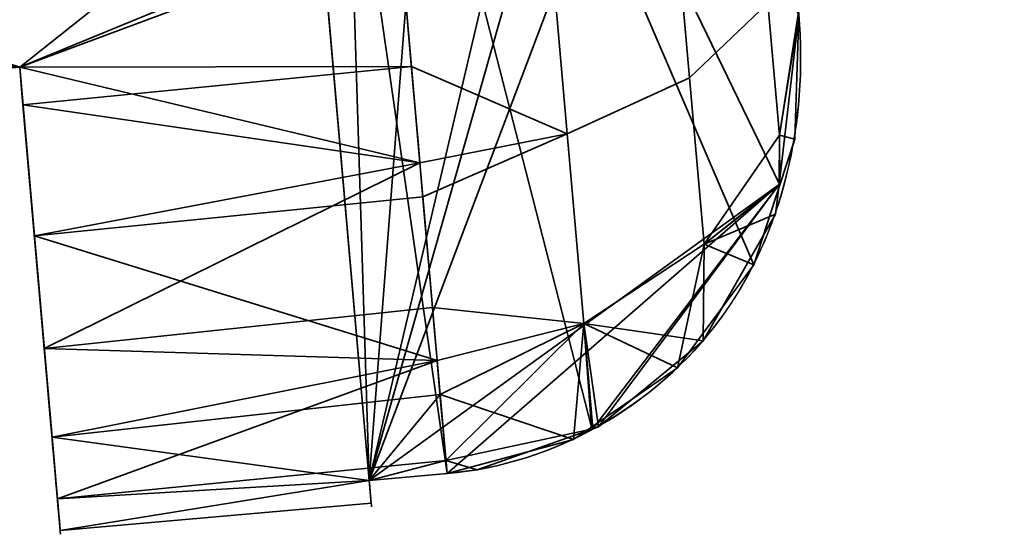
# Model space of a CAD drawing. Header units: millimetres. Extents: x -603 to 3703, y -115 to 193.
# Tile 819 of 1056: x 1978.62 to 1984.92, y -21.96 to -18.69. Entities that reach past the tile are written whole.
import ezdxf

# ---------------------------------------------------------------- set-up
doc = ezdxf.new("R2010")
doc.units = ezdxf.units.MM
doc.layers.add('152', color=7, linetype='Continuous', true_color=0xffffff)

# ---------------------------------------------------------------- blocks, each defined once
blk = doc.blocks.new('UG_SURFACE_055')
at = {"layer": '152', "color": 252, "linetype": 'Continuous', "lineweight": 35}
for points in [[(970, -18, 2077.25), (970, -29.92, 2077.25), (2030, -29.92, 2077.25), (2030, -18, 2077.25)], [(971.5, -18, 2075.7501), (2028.5001, -18, 2075.7501), (2028.5001, -29.92, 2075.7501), (971.5, -29.92, 2075.7501)]]:
    blk.add_3dface(points, dxfattribs=at)
blk = doc.blocks.new('UG_SURFACE_199')
at = {"layer": '152', "color": 35, "linetype": 'Continuous', "lineweight": 35}
for points in [[(1980.0608, -12.5651, 140.5139), (1980.0735, -12.7102, 142.25), (1980.8542, -21.6338, 142.25), (1980.8669, -21.779, 140.5139)], [(1980.8669, -21.779, 140.5139), (1980.8542, -21.6338, 139.75), (1980.0735, -12.7102, 139.75), (1980.0608, -12.5651, 140.5139)], [(1980.0608, -12.5651, 1871.514), (1980.0735, -12.7102, 1873.25), (1980.8542, -21.6338, 1873.25), (1980.8669, -21.779, 1871.514)], [(1980.8669, -21.779, 1871.514), (1980.8542, -21.6338, 1870.75), (1980.0735, -12.7102, 1870.75), (1980.0608, -12.5651, 1871.514)], [(1980.0608, -12.5651, 1294.5139), (1980.0735, -12.7102, 1296.25), (1980.8542, -21.6338, 1296.25), (1980.8669, -21.779, 1294.5139)], [(1980.8669, -21.779, 1294.5139), (1980.8542, -21.6338, 1293.75), (1980.0735, -12.7102, 1293.75), (1980.0608, -12.5651, 1294.5139)], [(1980.0608, -12.5651, 717.5139), (1980.0735, -12.7102, 719.25), (1980.8542, -21.6338, 719.25), (1980.8669, -21.779, 717.5139)], [(1980.8669, -21.779, 717.5139), (1980.8542, -21.6338, 716.75), (1980.0735, -12.7102, 716.75), (1980.0608, -12.5651, 717.5139)], [(1980.8542, -21.6338, 142.25), (1980.0735, -12.7102, 142.25), (1980.5716, -12.6666, 142.25)], [(1980.8542, -21.6338, 1873.25), (1980.0735, -12.7102, 1873.25), (1980.5716, -12.6666, 1873.25)], [(1980.8542, -21.6338, 1296.25), (1980.0735, -12.7102, 1296.25), (1980.5716, -12.6666, 1296.25)], [(1980.8542, -21.6338, 719.25), (1980.0735, -12.7102, 719.25), (1980.5716, -12.6666, 719.25)], [(1980.5716, -12.6666, 142.25), (1981.4067, -12.7399, 142.25), (1981.5346, -12.7984, 142.25), (1980.8542, -21.6338, 142.25)], [(1980.5716, -12.6666, 1873.25), (1981.4067, -12.7399, 1873.25), (1981.5346, -12.7984, 1873.25), (1980.8542, -21.6338, 1873.25)], [(1980.5716, -12.6666, 1296.25), (1981.4067, -12.7399, 1296.25), (1981.5346, -12.7984, 1296.25), (1980.8542, -21.6338, 1296.25)], [(1980.5716, -12.6666, 719.25), (1981.4067, -12.7399, 719.25), (1981.5346, -12.7984, 719.25), (1980.8542, -21.6338, 719.25)], [(1980.0735, -12.7102, 139.75), (1983.4839, -19.7427, 139.75), (1983.5795, -19.4497, 139.75), (1983.6049, -18.6532, 139.75)], [(1980.0735, -12.7102, 139.75), (1982.2779, -21.2932, 139.75), (1982.829, -20.9134, 139.75), (1983.3169, -20.254, 139.75)], [(1983.3169, -20.254, 139.75), (1983.4839, -19.7427, 139.75), (1980.0735, -12.7102, 139.75)], [(1980.0735, -12.7102, 139.75), (1980.8542, -21.6338, 139.75), (1981.3523, -21.5902, 139.75)], [(1981.3523, -21.5902, 139.75), (1982.162, -21.3731, 139.75), (1982.2779, -21.2932, 139.75), (1980.0735, -12.7102, 139.75)], [(1980.0735, -12.7102, 1870.75), (1982.2779, -21.2932, 1870.75), (1982.829, -20.9134, 1870.75), (1983.3169, -20.254, 1870.75)], [(1980.0735, -12.7102, 1870.75), (1980.8542, -21.6338, 1870.75), (1981.3523, -21.5902, 1870.75)], [(1980.0735, -12.7102, 1870.75), (1983.4839, -19.7427, 1870.75), (1983.5795, -19.4497, 1870.75), (1983.6049, -18.6532, 1870.75)], [(1981.3523, -21.5902, 1870.75), (1982.162, -21.3731, 1870.75), (1982.2779, -21.2932, 1870.75), (1980.0735, -12.7102, 1870.75)], [(1983.3169, -20.254, 1870.75), (1983.4839, -19.7427, 1870.75), (1980.0735, -12.7102, 1870.75)], [(1980.0735, -12.7102, 1293.75), (1982.2779, -21.2932, 1293.75), (1982.829, -20.9134, 1293.75), (1983.3169, -20.254, 1293.75)], [(1980.0735, -12.7102, 1293.75), (1980.8542, -21.6338, 1293.75), (1981.3523, -21.5902, 1293.75)], [(1980.0735, -12.7102, 1293.75), (1983.4839, -19.7427, 1293.75), (1983.5795, -19.4497, 1293.75), (1983.6049, -18.6532, 1293.75)], [(1981.3523, -21.5902, 1293.75), (1982.162, -21.3731, 1293.75), (1982.2779, -21.2932, 1293.75), (1980.0735, -12.7102, 1293.75)], [(1983.3169, -20.254, 1293.75), (1983.4839, -19.7427, 1293.75), (1980.0735, -12.7102, 1293.75)], [(1980.0735, -12.7102, 716.75), (1982.2779, -21.2932, 716.75), (1982.829, -20.9134, 716.75), (1983.3169, -20.254, 716.75)], [(1980.0735, -12.7102, 716.75), (1980.8542, -21.6338, 716.75), (1981.3523, -21.5902, 716.75)], [(1980.0735, -12.7102, 716.75), (1983.4839, -19.7427, 716.75), (1983.5795, -19.4497, 716.75), (1983.6049, -18.6532, 716.75)], [(1981.3523, -21.5902, 716.75), (1982.162, -21.3731, 716.75), (1982.2779, -21.2932, 716.75), (1980.0735, -12.7102, 716.75)], [(1983.3169, -20.254, 716.75), (1983.4839, -19.7427, 716.75), (1980.0735, -12.7102, 716.75)], [(1980.8542, -21.6338, 142.25), (1981.5346, -12.7984, 142.25), (1982.1434, -13.0768, 142.25), (1982.7384, -13.6414, 142.25)], [(1980.8542, -21.6338, 1873.25), (1981.5346, -12.7984, 1873.25), (1982.1434, -13.0768, 1873.25), (1982.7384, -13.6414, 1873.25)], [(1980.8542, -21.6338, 1296.25), (1981.5346, -12.7984, 1296.25), (1982.1434, -13.0768, 1296.25), (1982.7384, -13.6414, 1296.25)], [(1980.8542, -21.6338, 719.25), (1981.5346, -12.7984, 719.25), (1982.1434, -13.0768, 719.25), (1982.7384, -13.6414, 719.25)], [(1982.7384, -13.6414, 142.25), (1982.9916, -14.116, 142.25), (1980.8542, -21.6338, 142.25)], [(1982.7384, -13.6414, 1873.25), (1982.9916, -14.116, 1873.25), (1980.8542, -21.6338, 1873.25)], [(1982.7384, -13.6414, 1296.25), (1982.9916, -14.116, 1296.25), (1980.8542, -21.6338, 1296.25)], [(1982.7384, -13.6414, 719.25), (1982.9916, -14.116, 719.25), (1980.8542, -21.6338, 719.25)], [(1980.8542, -21.6338, 142.25), (1982.9916, -14.116, 142.25), (1983.1368, -14.3879, 142.25), (1983.3, -15.1679, 142.25)], [(1980.8542, -21.6338, 1873.25), (1982.9916, -14.116, 1873.25), (1983.1368, -14.3879, 1873.25), (1983.3, -15.1679, 1873.25)], [(1980.8542, -21.6338, 1296.25), (1982.9916, -14.116, 1296.25), (1983.1368, -14.3879, 1296.25), (1983.3, -15.1679, 1296.25)], [(1980.8542, -21.6338, 719.25), (1982.9916, -14.116, 719.25), (1983.1368, -14.3879, 719.25), (1983.3, -15.1679, 719.25)], [(1983.3, -15.1679, 142.25), (1983.6049, -18.6532, 142.25), (1983.4788, -19.7412, 142.25), (1980.8542, -21.6338, 142.25)], [(1983.3, -15.1679, 1873.25), (1983.6049, -18.6532, 1873.25), (1983.4788, -19.7412, 1873.25), (1980.8542, -21.6338, 1873.25)], [(1983.3, -15.1679, 1296.25), (1983.6049, -18.6532, 1296.25), (1983.4788, -19.7412, 1296.25), (1980.8542, -21.6338, 1296.25)], [(1983.3, -15.1679, 719.25), (1983.6049, -18.6532, 719.25), (1983.4788, -19.7412, 719.25), (1980.8542, -21.6338, 719.25)], [(1978.6153, -18.9901, 145.3474), (1980.9619, -17.1284, 145.5683), (1974.5862, -17.6862, 145.65)], [(1978.6153, -18.9901, 1876.3474), (1980.9619, -17.1284, 1876.5683), (1974.5862, -17.6862, 1876.65)], [(1978.6153, -18.9901, 1299.3474), (1980.9619, -17.1284, 1299.5683), (1974.5862, -17.6862, 1299.65)], [(1978.6153, -18.9901, 722.3474), (1980.9619, -17.1284, 722.5683), (1974.5862, -17.6862, 722.65)], [(1981.0376, -17.993, 145.5683), (1980.9619, -17.1284, 145.5683), (1978.6153, -18.9901, 145.3474)], [(1981.0376, -17.993, 1876.5683), (1980.9619, -17.1284, 1876.5683), (1978.6153, -18.9901, 1876.3474)], [(1981.0376, -17.993, 1299.5683), (1980.9619, -17.1284, 1299.5683), (1978.6153, -18.9901, 1299.3474)], [(1981.0376, -17.993, 722.5683), (1980.9619, -17.1284, 722.5683), (1978.6153, -18.9901, 722.3474)], [(1982.9053, -19.0582, 137.6874), (1982.7868, -17.7028, 137.1511), (1983.3134, -17.5048, 137.9479), (1983.4074, -18.5796, 138.3732)], [(1982.7868, -17.7028, 144.8489), (1982.9053, -19.0582, 144.3126), (1983.4074, -18.5796, 143.6268), (1983.3134, -17.5048, 144.0521)], [(1982.9053, -19.0582, 1868.6874), (1982.7868, -17.7028, 1868.1511), (1983.3134, -17.5048, 1868.9479), (1983.4074, -18.5796, 1869.3732)], [(1982.7868, -17.7028, 1875.8489), (1982.9053, -19.0582, 1875.3126), (1983.4074, -18.5796, 1874.6269), (1983.3134, -17.5048, 1875.0521)], [(1982.9053, -19.0582, 1291.6874), (1982.7868, -17.7028, 1291.151), (1983.3134, -17.5048, 1291.9478), (1983.4074, -18.5796, 1292.3732)], [(1982.7868, -17.7028, 1298.8489), (1982.9053, -19.0582, 1298.3125), (1983.4074, -18.5796, 1297.6269), (1983.3134, -17.5048, 1298.0521)], [(1982.9053, -19.0582, 714.6874), (1982.7868, -17.7028, 714.1511), (1983.3134, -17.5048, 714.9479), (1983.4074, -18.5796, 715.3732)], [(1982.7868, -17.7028, 721.8489), (1982.9053, -19.0582, 721.3126), (1983.4074, -18.5796, 720.6268), (1983.3134, -17.5048, 721.0521)], [(1974.5862, -17.6862, 145.65), (1976.1248, -19.2079, 145.3474), (1978.6153, -18.9901, 145.3474)], [(1974.5862, -17.6862, 1876.65), (1976.1248, -19.2079, 1876.3474), (1978.6153, -18.9901, 1876.3474)], [(1974.5862, -17.6862, 1299.65), (1976.1248, -19.2079, 1299.3474), (1978.6153, -18.9901, 1299.3474)], [(1974.5862, -17.6862, 722.65), (1976.1248, -19.2079, 722.3474), (1978.6153, -18.9901, 722.3474)], [(1982.1225, -19.4171, 137.2292), (1981.9876, -17.8743, 136.6187), (1982.7868, -17.7028, 137.1511), (1982.9053, -19.0582, 137.6874)], [(1981.9876, -17.8743, 145.3813), (1982.1225, -19.4171, 144.7708), (1982.9053, -19.0582, 144.3126), (1982.7868, -17.7028, 144.8489)], [(1982.1225, -19.4171, 1868.2292), (1981.9876, -17.8743, 1867.6187), (1982.7868, -17.7028, 1868.1511), (1982.9053, -19.0582, 1868.6874)], [(1981.9876, -17.8743, 1876.3813), (1982.1225, -19.4171, 1875.7708), (1982.9053, -19.0582, 1875.3126), (1982.7868, -17.7028, 1875.8489)], [(1982.1225, -19.4171, 1291.2291), (1981.9876, -17.8743, 1290.6187), (1982.7868, -17.7028, 1291.151), (1982.9053, -19.0582, 1291.6874)], [(1981.9876, -17.8743, 1299.3814), (1982.1225, -19.4171, 1298.7708), (1982.9053, -19.0582, 1298.3125), (1982.7868, -17.7028, 1298.8489)], [(1982.1225, -19.4171, 714.2292), (1981.9876, -17.8743, 713.6187), (1982.7868, -17.7028, 714.1511), (1982.9053, -19.0582, 714.6874)], [(1981.9876, -17.8743, 722.3814), (1982.1225, -19.4171, 721.7708), (1982.9053, -19.0582, 721.3126), (1982.7868, -17.7028, 721.8489)], [(1982.1225, -19.4171, 144.7708), (1981.9876, -17.8743, 145.3813), (1981.0376, -17.993, 145.5683), (1981.1243, -18.9843, 145.176)], [(1982.1225, -19.4171, 1875.7708), (1981.9876, -17.8743, 1876.3813), (1981.0376, -17.993, 1876.5683), (1981.1243, -18.9843, 1876.176)], [(1982.1225, -19.4171, 1298.7708), (1981.9876, -17.8743, 1299.3814), (1981.0376, -17.993, 1299.5683), (1981.1243, -18.9843, 1299.1761)], [(1982.1225, -19.4171, 721.7708), (1981.9876, -17.8743, 722.3814), (1981.0376, -17.993, 722.5683), (1981.1243, -18.9843, 722.176)], [(1981.9876, -17.8743, 136.6187), (1982.1225, -19.4171, 137.2292), (1981.1783, -19.6017, 137.0683), (1981.0456, -18.0851, 136.4681)], [(1981.9876, -17.8743, 1867.6187), (1982.1225, -19.4171, 1868.2292), (1981.1783, -19.6017, 1868.0682), (1981.0456, -18.0851, 1867.4681)], [(1981.9876, -17.8743, 1290.6187), (1982.1225, -19.4171, 1291.2291), (1981.1783, -19.6017, 1291.0683), (1981.0456, -18.0851, 1290.4681)], [(1981.9876, -17.8743, 713.6187), (1982.1225, -19.4171, 714.2292), (1981.1783, -19.6017, 714.0683), (1981.0456, -18.0851, 713.4681)], [(1981.1243, -18.9843, 145.176), (1981.0376, -17.993, 145.5683), (1978.6153, -18.9901, 145.3474)], [(1981.1243, -18.9843, 1876.176), (1981.0376, -17.993, 1876.5683), (1978.6153, -18.9901, 1876.3474)], [(1981.1243, -18.9843, 1299.1761), (1981.0376, -17.993, 1299.5683), (1978.6153, -18.9901, 1299.3474)], [(1981.1243, -18.9843, 722.176), (1981.0376, -17.993, 722.5683), (1978.6153, -18.9901, 722.3474)], [(1974.6705, -18.6493, 136.4516), (1981.0456, -18.0851, 136.4681), (1978.6153, -18.9901, 136.6526)], [(1974.6705, -18.6493, 1867.4517), (1981.0456, -18.0851, 1867.4681), (1978.6153, -18.9901, 1867.6525)], [(1974.6705, -18.6493, 1290.4516), (1981.0456, -18.0851, 1290.4681), (1978.6153, -18.9901, 1290.6526)], [(1974.6705, -18.6493, 713.4516), (1981.0456, -18.0851, 713.4681), (1978.6153, -18.9901, 713.6526)], [(1978.6153, -18.9901, 136.6526), (1981.0456, -18.0851, 136.4681), (1981.1783, -19.6017, 137.0683)], [(1978.6153, -18.9901, 1867.6525), (1981.0456, -18.0851, 1867.4681), (1981.1783, -19.6017, 1868.0682)], [(1978.6153, -18.9901, 1290.6526), (1981.0456, -18.0851, 1290.4681), (1981.1783, -19.6017, 1291.0683)], [(1978.6153, -18.9901, 713.6526), (1981.0456, -18.0851, 713.4681), (1981.1783, -19.6017, 714.0683)], [(1983.4813, -19.4241, 139.1645), (1983.4074, -18.5796, 138.3732), (1983.5525, -18.0541, 139.1821), (1983.6036, -18.6386, 139.7297)], [(1983.4074, -18.5796, 143.6268), (1983.4813, -19.4241, 142.8355), (1983.6036, -18.6386, 142.2703), (1983.5525, -18.0541, 142.8179)], [(1983.4813, -19.4241, 1870.1645), (1983.4074, -18.5796, 1869.3732), (1983.5525, -18.0541, 1870.1822), (1983.6036, -18.6386, 1870.7297)], [(1983.4074, -18.5796, 1874.6269), (1983.4813, -19.4241, 1873.8354), (1983.6036, -18.6386, 1873.2703), (1983.5525, -18.0541, 1873.8179)], [(1983.4813, -19.4241, 1293.1645), (1983.4074, -18.5796, 1292.3732), (1983.5525, -18.0541, 1293.1821), (1983.6036, -18.6386, 1293.7298)], [(1983.4074, -18.5796, 1297.6269), (1983.4813, -19.4241, 1296.8355), (1983.6036, -18.6386, 1296.2703), (1983.5525, -18.0541, 1296.8179)], [(1983.4813, -19.4241, 716.1645), (1983.4074, -18.5796, 715.3732), (1983.5525, -18.0541, 716.1821), (1983.6036, -18.6386, 716.7298)], [(1983.4074, -18.5796, 720.6268), (1983.4813, -19.4241, 719.8355), (1983.6036, -18.6386, 719.2702), (1983.5525, -18.0541, 719.8179)], [(1982.9985, -20.1232, 138.6853), (1982.9053, -19.0582, 137.6874), (1983.4074, -18.5796, 138.3732), (1983.4813, -19.4241, 139.1645)], [(1982.9053, -19.0582, 144.3126), (1982.9985, -20.1232, 143.3147), (1983.4813, -19.4241, 142.8355), (1983.4074, -18.5796, 143.6268)], [(1982.9985, -20.1232, 1869.6853), (1982.9053, -19.0582, 1868.6874), (1983.4074, -18.5796, 1869.3732), (1983.4813, -19.4241, 1870.1645)], [(1982.9053, -19.0582, 1875.3126), (1982.9985, -20.1232, 1874.3147), (1983.4813, -19.4241, 1873.8354), (1983.4074, -18.5796, 1874.6269)], [(1982.9985, -20.1232, 1292.6853), (1982.9053, -19.0582, 1291.6874), (1983.4074, -18.5796, 1292.3732), (1983.4813, -19.4241, 1293.1645)], [(1982.9053, -19.0582, 1298.3125), (1982.9985, -20.1232, 1297.3146), (1983.4813, -19.4241, 1296.8355), (1983.4074, -18.5796, 1297.6269)], [(1982.9985, -20.1232, 715.6853), (1982.9053, -19.0582, 714.6874), (1983.4074, -18.5796, 715.3732), (1983.4813, -19.4241, 716.1645)], [(1982.9053, -19.0582, 721.3126), (1982.9985, -20.1232, 720.3147), (1983.4813, -19.4241, 719.8355), (1983.4074, -18.5796, 720.6268)], [(1978.6153, -18.9901, 136.6526), (1976.1248, -19.2079, 136.6526), (1974.6705, -18.6493, 136.4516)], [(1978.6153, -18.9901, 1867.6525), (1976.1248, -19.2079, 1867.6525), (1974.6705, -18.6493, 1867.4517)], [(1978.6153, -18.9901, 1290.6526), (1976.1248, -19.2079, 1290.6526), (1974.6705, -18.6493, 1290.4516)], [(1978.6153, -18.9901, 713.6526), (1976.1248, -19.2079, 713.6526), (1974.6705, -18.6493, 713.4516)], [(1983.4813, -19.4241, 142.8355), (1983.4788, -19.7412, 142.25), (1983.6049, -18.6532, 142.25)], [(1983.4813, -19.4241, 1873.8354), (1983.4788, -19.7412, 1873.25), (1983.6049, -18.6532, 1873.25)], [(1983.4813, -19.4241, 1296.8355), (1983.4788, -19.7412, 1296.25), (1983.6049, -18.6532, 1296.25)], [(1983.4813, -19.4241, 719.8355), (1983.4788, -19.7412, 719.25), (1983.6049, -18.6532, 719.25)], [(1983.4813, -19.4241, 139.1645), (1983.6036, -18.6386, 139.7297), (1983.6049, -18.6532, 139.75)], [(1983.6049, -18.6532, 142.25), (1983.6036, -18.6386, 142.2703), (1983.4813, -19.4241, 142.8355)], [(1983.4813, -19.4241, 1870.1645), (1983.6036, -18.6386, 1870.7297), (1983.6049, -18.6532, 1870.75)], [(1983.6049, -18.6532, 1873.25), (1983.6036, -18.6386, 1873.2703), (1983.4813, -19.4241, 1873.8354)], [(1983.4813, -19.4241, 1293.1645), (1983.6036, -18.6386, 1293.7298), (1983.6049, -18.6532, 1293.75)], [(1983.6049, -18.6532, 1296.25), (1983.6036, -18.6386, 1296.2703), (1983.4813, -19.4241, 1296.8355)], [(1983.4813, -19.4241, 716.1645), (1983.6036, -18.6386, 716.7298), (1983.6049, -18.6532, 716.75)], [(1983.6049, -18.6532, 719.25), (1983.6036, -18.6386, 719.2702), (1983.4813, -19.4241, 719.8355)], [(1983.6049, -18.6532, 139.75), (1983.5795, -19.4497, 139.75), (1983.4813, -19.4241, 139.1645)], [(1983.6049, -18.6532, 1870.75), (1983.5795, -19.4497, 1870.75), (1983.4813, -19.4241, 1870.1645)], [(1983.6049, -18.6532, 1293.75), (1983.5795, -19.4497, 1293.75), (1983.4813, -19.4241, 1293.1645)], [(1983.6049, -18.6532, 716.75), (1983.5795, -19.4497, 716.75), (1983.4813, -19.4241, 716.1645)], [(1978.6153, -18.9901, 145.3474), (1976.1248, -19.2079, 145.3474), (1976.1248, -19.2079, 136.6526), (1978.6153, -18.9901, 136.6526)], [(1978.6153, -18.9901, 1876.3474), (1976.1248, -19.2079, 1876.3474), (1976.1248, -19.2079, 1867.6525), (1978.6153, -18.9901, 1867.6525)], [(1978.6153, -18.9901, 1299.3474), (1976.1248, -19.2079, 1299.3474), (1976.1248, -19.2079, 1290.6526), (1978.6153, -18.9901, 1290.6526)], [(1978.6153, -18.9901, 722.3474), (1976.1248, -19.2079, 722.3474), (1976.1248, -19.2079, 713.6526), (1978.6153, -18.9901, 713.6526)], [(1978.6153, -18.9901, 145.3474), (1978.6363, -19.2305, 145.248), (1981.1243, -18.9843, 145.176)], [(1978.6153, -18.9901, 1876.3474), (1978.6363, -19.2305, 1876.248), (1981.1243, -18.9843, 1876.176)], [(1978.6153, -18.9901, 1299.3474), (1978.6363, -19.2305, 1299.248), (1981.1243, -18.9843, 1299.1761)], [(1978.6153, -18.9901, 722.3474), (1978.6363, -19.2305, 722.248), (1981.1243, -18.9843, 722.176)], [(1981.1783, -19.6017, 137.0683), (1978.7097, -20.0691, 137.2381), (1978.6153, -18.9901, 136.6526)], [(1978.6363, -19.2305, 145.248), (1978.6153, -18.9901, 136.6526), (1978.7097, -20.0691, 137.2381)], [(1978.6363, -19.2305, 145.248), (1978.6153, -18.9901, 145.3474), (1978.6153, -18.9901, 136.6526)], [(1981.1783, -19.6017, 1868.0682), (1978.7097, -20.0691, 1868.2381), (1978.6153, -18.9901, 1867.6525)], [(1978.6363, -19.2305, 1876.248), (1978.6153, -18.9901, 1867.6525), (1978.7097, -20.0691, 1868.2381)], [(1978.6363, -19.2305, 1876.248), (1978.6153, -18.9901, 1876.3474), (1978.6153, -18.9901, 1867.6525)], [(1981.1783, -19.6017, 1291.0683), (1978.7097, -20.0691, 1291.2381), (1978.6153, -18.9901, 1290.6526)], [(1978.6363, -19.2305, 1299.248), (1978.6153, -18.9901, 1290.6526), (1978.7097, -20.0691, 1291.2381)], [(1978.6363, -19.2305, 1299.248), (1978.6153, -18.9901, 1299.3474), (1978.6153, -18.9901, 1290.6526)], [(1981.1783, -19.6017, 714.0683), (1978.7097, -20.0691, 714.238), (1978.6153, -18.9901, 713.6526)], [(1978.6363, -19.2305, 722.248), (1978.6153, -18.9901, 713.6526), (1978.7097, -20.0691, 714.238)], [(1978.6363, -19.2305, 722.248), (1978.6153, -18.9901, 722.3474), (1978.6153, -18.9901, 713.6526)], [(1981.1783, -19.6017, 144.9317), (1981.1243, -18.9843, 145.176), (1978.6363, -19.2305, 145.248)], [(1981.1783, -19.6017, 1875.9317), (1981.1243, -18.9843, 1876.176), (1978.6363, -19.2305, 1876.248)], [(1981.1783, -19.6017, 1298.9317), (1981.1243, -18.9843, 1299.1761), (1978.6363, -19.2305, 1299.248)], [(1981.1783, -19.6017, 721.9317), (1981.1243, -18.9843, 722.176), (1978.6363, -19.2305, 722.248)], [(1981.1243, -18.9843, 145.176), (1981.1783, -19.6017, 144.9317), (1982.1225, -19.4171, 144.7708)], [(1981.1243, -18.9843, 1876.176), (1981.1783, -19.6017, 1875.9317), (1982.1225, -19.4171, 1875.7708)], [(1981.1243, -18.9843, 1299.1761), (1981.1783, -19.6017, 1298.9317), (1982.1225, -19.4171, 1298.7708)], [(1981.1243, -18.9843, 722.176), (1981.1783, -19.6017, 721.9317), (1982.1225, -19.4171, 721.7708)], [(1982.2286, -20.6295, 138.3651), (1982.1225, -19.4171, 137.2292), (1982.9053, -19.0582, 137.6874), (1982.9985, -20.1232, 138.6853)], [(1982.1225, -19.4171, 144.7708), (1982.2286, -20.6295, 143.6349), (1982.9985, -20.1232, 143.3147), (1982.9053, -19.0582, 144.3126)], [(1982.2286, -20.6295, 1869.3651), (1982.1225, -19.4171, 1868.2292), (1982.9053, -19.0582, 1868.6874), (1982.9985, -20.1232, 1869.6853)], [(1982.1225, -19.4171, 1875.7708), (1982.2286, -20.6295, 1874.6349), (1982.9985, -20.1232, 1874.3147), (1982.9053, -19.0582, 1875.3126)], [(1982.2286, -20.6295, 1292.3651), (1982.1225, -19.4171, 1291.2291), (1982.9053, -19.0582, 1291.6874), (1982.9985, -20.1232, 1292.6853)], [(1982.1225, -19.4171, 1298.7708), (1982.2286, -20.6295, 1297.6348), (1982.9985, -20.1232, 1297.3146), (1982.9053, -19.0582, 1298.3125)], [(1982.2286, -20.6295, 715.3651), (1982.1225, -19.4171, 714.2292), (1982.9053, -19.0582, 714.6874), (1982.9985, -20.1232, 715.6853)], [(1982.1225, -19.4171, 721.7708), (1982.2286, -20.6295, 720.6349), (1982.9985, -20.1232, 720.3147), (1982.9053, -19.0582, 721.3126)], [(1981.1783, -19.6017, 144.9317), (1978.6363, -19.2305, 145.248), (1978.7726, -20.7888, 144.1115)], [(1978.7726, -20.7888, 144.1115), (1978.6363, -19.2305, 145.248), (1978.7097, -20.0691, 137.2381)], [(1981.1783, -19.6017, 1875.9317), (1978.6363, -19.2305, 1876.248), (1978.7726, -20.7888, 1875.1115)], [(1978.6363, -19.2305, 1876.248), (1978.7097, -20.0691, 1868.2381), (1978.8225, -21.358, 1869.675), (1978.8746, -21.9533, 1871.514)], [(1978.8746, -21.9533, 1871.514), (1978.8569, -21.7519, 1873.4369), (1978.7726, -20.7888, 1875.1115), (1978.6363, -19.2305, 1876.248)], [(1981.1783, -19.6017, 1298.9317), (1978.6363, -19.2305, 1299.248), (1978.7726, -20.7888, 1298.1114)], [(1978.6363, -19.2305, 1299.248), (1978.7097, -20.0691, 1291.2381), (1978.8225, -21.358, 1292.675), (1978.8746, -21.9533, 1294.5139)], [(1978.8746, -21.9533, 1294.5139), (1978.8569, -21.7519, 1296.4369), (1978.7726, -20.7888, 1298.1114), (1978.6363, -19.2305, 1299.248)], [(1981.1783, -19.6017, 721.9317), (1978.6363, -19.2305, 722.248), (1978.7726, -20.7888, 721.1115)], [(1978.7726, -20.7888, 721.1115), (1978.6363, -19.2305, 722.248), (1978.7097, -20.0691, 714.238)], [(1981.1974, -19.8194, 137.2723), (1981.1783, -19.6017, 137.0683), (1982.1225, -19.4171, 137.2292)], [(1982.2286, -20.6295, 143.6349), (1982.1225, -19.4171, 144.7708), (1981.1783, -19.6017, 144.9317), (1981.2593, -20.5273, 144.0645)], [(1981.1974, -19.8194, 1868.2723), (1981.1783, -19.6017, 1868.0682), (1982.1225, -19.4171, 1868.2292)], [(1982.2286, -20.6295, 1874.6349), (1982.1225, -19.4171, 1875.7708), (1981.1783, -19.6017, 1875.9317), (1981.2593, -20.5273, 1875.0645)], [(1981.1974, -19.8194, 1291.2723), (1981.1783, -19.6017, 1291.0683), (1982.1225, -19.4171, 1291.2291)], [(1982.2286, -20.6295, 1297.6348), (1982.1225, -19.4171, 1298.7708), (1981.1783, -19.6017, 1298.9317), (1981.2593, -20.5273, 1298.0645)], [(1981.1974, -19.8194, 714.2723), (1981.1783, -19.6017, 714.0683), (1982.1225, -19.4171, 714.2292)], [(1982.2286, -20.6295, 720.6349), (1982.1225, -19.4171, 721.7708), (1981.1783, -19.6017, 721.9317), (1981.2593, -20.5273, 721.0645)], [(1982.1225, -19.4171, 137.2292), (1982.2286, -20.6295, 138.3651), (1981.2889, -20.8658, 138.2527), (1981.1974, -19.8194, 137.2723)], [(1982.1225, -19.4171, 1868.2292), (1982.2286, -20.6295, 1869.3651), (1981.2889, -20.8658, 1869.2527), (1981.1974, -19.8194, 1868.2723)], [(1982.1225, -19.4171, 1291.2291), (1982.2286, -20.6295, 1292.3651), (1981.2889, -20.8658, 1292.2527), (1981.1974, -19.8194, 1291.2723)], [(1982.1225, -19.4171, 714.2292), (1982.2286, -20.6295, 715.3651), (1981.2889, -20.8658, 715.2527), (1981.1974, -19.8194, 714.2723)], [(1982.9985, -20.1232, 138.6853), (1983.4813, -19.4241, 139.1645), (1983.4839, -19.7427, 139.75)], [(1983.4788, -19.7412, 142.25), (1983.4813, -19.4241, 142.8355), (1982.9985, -20.1232, 143.3147)], [(1982.9985, -20.1232, 1869.6853), (1983.4813, -19.4241, 1870.1645), (1983.4839, -19.7427, 1870.75)], [(1983.4788, -19.7412, 1873.25), (1983.4813, -19.4241, 1873.8354), (1982.9985, -20.1232, 1874.3147)], [(1982.9985, -20.1232, 1292.6853), (1983.4813, -19.4241, 1293.1645), (1983.4839, -19.7427, 1293.75)], [(1983.4788, -19.7412, 1296.25), (1983.4813, -19.4241, 1296.8355), (1982.9985, -20.1232, 1297.3146)], [(1982.9985, -20.1232, 715.6853), (1983.4813, -19.4241, 716.1645), (1983.4839, -19.7427, 716.75)], [(1983.4788, -19.7412, 719.25), (1983.4813, -19.4241, 719.8355), (1982.9985, -20.1232, 720.3147)], [(1983.5795, -19.4497, 139.75), (1983.4839, -19.7427, 139.75), (1983.4813, -19.4241, 139.1645)], [(1983.5795, -19.4497, 1870.75), (1983.4839, -19.7427, 1870.75), (1983.4813, -19.4241, 1870.1645)], [(1983.5795, -19.4497, 1293.75), (1983.4839, -19.7427, 1293.75), (1983.4813, -19.4241, 1293.1645)], [(1983.5795, -19.4497, 716.75), (1983.4839, -19.7427, 716.75), (1983.4813, -19.4241, 716.1645)], [(1981.1783, -19.6017, 137.0683), (1981.1974, -19.8194, 137.2723), (1978.7097, -20.0691, 137.2381)], [(1981.1783, -19.6017, 1868.0682), (1981.1974, -19.8194, 1868.2723), (1978.7097, -20.0691, 1868.2381)], [(1981.1783, -19.6017, 1291.0683), (1981.1974, -19.8194, 1291.2723), (1978.7097, -20.0691, 1291.2381)], [(1981.1783, -19.6017, 714.0683), (1981.1974, -19.8194, 714.2723), (1978.7097, -20.0691, 714.238)], [(1978.7726, -20.7888, 144.1115), (1981.2593, -20.5273, 144.0645), (1981.1783, -19.6017, 144.9317)], [(1978.7726, -20.7888, 1875.1115), (1981.2593, -20.5273, 1875.0645), (1981.1783, -19.6017, 1875.9317)], [(1978.7726, -20.7888, 1298.1114), (1981.2593, -20.5273, 1298.0645), (1981.1783, -19.6017, 1298.9317)], [(1978.7726, -20.7888, 721.1115), (1981.2593, -20.5273, 721.0645), (1981.1783, -19.6017, 721.9317)], [(1981.3523, -21.5902, 142.25), (1980.8542, -21.6338, 142.25), (1983.4788, -19.7412, 142.25)], [(1981.3523, -21.5902, 1873.25), (1980.8542, -21.6338, 1873.25), (1983.4788, -19.7412, 1873.25)], [(1981.3523, -21.5902, 1296.25), (1980.8542, -21.6338, 1296.25), (1983.4788, -19.7412, 1296.25)], [(1981.3523, -21.5902, 719.25), (1980.8542, -21.6338, 719.25), (1983.4788, -19.7412, 719.25)], [(1983.4788, -19.7412, 142.25), (1982.2861, -21.3034, 142.25), (1981.5444, -21.5656, 142.25), (1981.3523, -21.5902, 142.25)], [(1983.4788, -19.7412, 1873.25), (1982.2861, -21.3034, 1873.25), (1981.5444, -21.5656, 1873.25), (1981.3523, -21.5902, 1873.25)], [(1983.4788, -19.7412, 1296.25), (1982.2861, -21.3034, 1296.25), (1981.5444, -21.5656, 1296.25), (1981.3523, -21.5902, 1296.25)], [(1983.4788, -19.7412, 719.25), (1982.2861, -21.3034, 719.25), (1981.5444, -21.5656, 719.25), (1981.3523, -21.5902, 719.25)], [(1982.3236, -21.2901, 142.25), (1982.2861, -21.3034, 142.25), (1983.4788, -19.7412, 142.25)], [(1982.3236, -21.2901, 1873.25), (1982.2861, -21.3034, 1873.25), (1983.4788, -19.7412, 1873.25)], [(1982.3236, -21.2901, 1296.25), (1982.2861, -21.3034, 1296.25), (1983.4788, -19.7412, 1296.25)], [(1982.3236, -21.2901, 719.25), (1982.2861, -21.3034, 719.25), (1983.4788, -19.7412, 719.25)], [(1983.4788, -19.7412, 142.25), (1983.457, -19.9294, 142.25), (1982.9919, -20.7397, 142.25), (1982.3236, -21.2901, 142.25)], [(1983.4788, -19.7412, 1873.25), (1983.457, -19.9294, 1873.25), (1982.9919, -20.7397, 1873.25), (1982.3236, -21.2901, 1873.25)], [(1983.4788, -19.7412, 1296.25), (1983.457, -19.9294, 1296.25), (1982.9919, -20.7397, 1296.25), (1982.3236, -21.2901, 1296.25)], [(1983.4788, -19.7412, 719.25), (1983.457, -19.9294, 719.25), (1982.9919, -20.7397, 719.25), (1982.3236, -21.2901, 719.25)], [(1982.9985, -20.1232, 143.3147), (1983.457, -19.9294, 142.25), (1983.4788, -19.7412, 142.25)], [(1982.9985, -20.1232, 1874.3147), (1983.457, -19.9294, 1873.25), (1983.4788, -19.7412, 1873.25)], [(1982.9985, -20.1232, 1297.3146), (1983.457, -19.9294, 1296.25), (1983.4788, -19.7412, 1296.25)], [(1982.9985, -20.1232, 720.3147), (1983.457, -19.9294, 719.25), (1983.4788, -19.7412, 719.25)], [(1983.4839, -19.7427, 139.75), (1983.3169, -20.254, 139.75), (1982.9985, -20.1232, 138.6853)], [(1983.4839, -19.7427, 1870.75), (1983.3169, -20.254, 1870.75), (1982.9985, -20.1232, 1869.6853)], [(1983.4839, -19.7427, 1293.75), (1983.3169, -20.254, 1293.75), (1982.9985, -20.1232, 1292.6853)], [(1983.4839, -19.7427, 716.75), (1983.3169, -20.254, 716.75), (1982.9985, -20.1232, 715.6853)], [(1978.7097, -20.0691, 137.2381), (1981.1974, -19.8194, 137.2723), (1981.2889, -20.8658, 138.2527)], [(1978.7097, -20.0691, 1868.2381), (1981.1974, -19.8194, 1868.2723), (1981.2889, -20.8658, 1869.2527)], [(1978.7097, -20.0691, 1291.2381), (1981.1974, -19.8194, 1291.2723), (1981.2889, -20.8658, 1292.2527)], [(1978.7097, -20.0691, 714.238), (1981.1974, -19.8194, 714.2723), (1981.2889, -20.8658, 715.2527)], [(1982.9985, -20.1232, 143.3147), (1982.9919, -20.7397, 142.25), (1983.457, -19.9294, 142.25)], [(1982.9985, -20.1232, 1874.3147), (1982.9919, -20.7397, 1873.25), (1983.457, -19.9294, 1873.25)], [(1982.9985, -20.1232, 1297.3146), (1982.9919, -20.7397, 1296.25), (1983.457, -19.9294, 1296.25)], [(1982.9985, -20.1232, 720.3147), (1982.9919, -20.7397, 719.25), (1983.457, -19.9294, 719.25)], [(1981.2889, -20.8658, 138.2527), (1978.8225, -21.358, 138.675), (1978.7097, -20.0691, 137.2381)], [(1978.7097, -20.0691, 137.2381), (1978.8225, -21.358, 138.675), (1978.8746, -21.9533, 140.5139)], [(1978.8746, -21.9533, 140.5139), (1978.8569, -21.7519, 142.4369), (1978.7726, -20.7888, 144.1115), (1978.7097, -20.0691, 137.2381)], [(1981.2889, -20.8658, 1869.2527), (1978.8225, -21.358, 1869.675), (1978.7097, -20.0691, 1868.2381)], [(1981.2889, -20.8658, 1292.2527), (1978.8225, -21.358, 1292.675), (1978.7097, -20.0691, 1291.2381)], [(1981.2889, -20.8658, 715.2527), (1978.8225, -21.358, 715.675), (1978.7097, -20.0691, 714.238)], [(1978.7097, -20.0691, 714.238), (1978.8225, -21.358, 715.675), (1978.8746, -21.9533, 717.5139)], [(1978.8746, -21.9533, 717.5139), (1978.8569, -21.7519, 719.4369), (1978.7726, -20.7888, 721.1115), (1978.7097, -20.0691, 714.238)], [(1982.2286, -20.6295, 138.3651), (1982.9985, -20.1232, 138.6853), (1982.829, -20.9134, 139.75)], [(1982.9919, -20.7397, 142.25), (1982.9985, -20.1232, 143.3147), (1982.2286, -20.6295, 143.6349)], [(1982.2286, -20.6295, 1869.3651), (1982.9985, -20.1232, 1869.6853), (1982.829, -20.9134, 1870.75)], [(1982.9919, -20.7397, 1873.25), (1982.9985, -20.1232, 1874.3147), (1982.2286, -20.6295, 1874.6349)], [(1982.2286, -20.6295, 1292.3651), (1982.9985, -20.1232, 1292.6853), (1982.829, -20.9134, 1293.75)], [(1982.9919, -20.7397, 1296.25), (1982.9985, -20.1232, 1297.3146), (1982.2286, -20.6295, 1297.6348)], [(1982.2286, -20.6295, 715.3651), (1982.9985, -20.1232, 715.6853), (1982.829, -20.9134, 716.75)], [(1982.9919, -20.7397, 719.25), (1982.9985, -20.1232, 720.3147), (1982.2286, -20.6295, 720.6349)], [(1983.3169, -20.254, 139.75), (1982.829, -20.9134, 139.75), (1982.9985, -20.1232, 138.6853)], [(1983.3169, -20.254, 1870.75), (1982.829, -20.9134, 1870.75), (1982.9985, -20.1232, 1869.6853)], [(1983.3169, -20.254, 1293.75), (1982.829, -20.9134, 1293.75), (1982.9985, -20.1232, 1292.6853)], [(1983.3169, -20.254, 716.75), (1982.829, -20.9134, 716.75), (1982.9985, -20.1232, 715.6853)], [(1981.2889, -20.8658, 143.7473), (1981.2593, -20.5273, 144.0645), (1978.7726, -20.7888, 144.1115)], [(1981.2889, -20.8658, 1874.7473), (1981.2593, -20.5273, 1875.0645), (1978.7726, -20.7888, 1875.1115)], [(1981.2889, -20.8658, 1297.7473), (1981.2593, -20.5273, 1298.0645), (1978.7726, -20.7888, 1298.1114)], [(1981.2889, -20.8658, 720.7473), (1981.2593, -20.5273, 721.0645), (1978.7726, -20.7888, 721.1115)], [(1981.2593, -20.5273, 144.0645), (1981.2889, -20.8658, 143.7473), (1982.2286, -20.6295, 143.6349)], [(1981.2593, -20.5273, 1875.0645), (1981.2889, -20.8658, 1874.7473), (1982.2286, -20.6295, 1874.6349)], [(1981.2593, -20.5273, 1298.0645), (1981.2889, -20.8658, 1297.7473), (1982.2286, -20.6295, 1297.6348)], [(1981.2593, -20.5273, 721.0645), (1981.2889, -20.8658, 720.7473), (1982.2286, -20.6295, 720.6349)], [(1981.308, -21.0835, 138.7026), (1981.2889, -20.8658, 138.2527), (1982.2286, -20.6295, 138.3651)], [(1982.2286, -20.6295, 143.6349), (1981.2889, -20.8658, 143.7473), (1981.3449, -21.5063, 142.4234)], [(1981.308, -21.0835, 1869.7026), (1981.2889, -20.8658, 1869.2527), (1982.2286, -20.6295, 1869.3651)], [(1982.2286, -20.6295, 1874.6349), (1981.2889, -20.8658, 1874.7473), (1981.3449, -21.5063, 1873.4235)], [(1981.308, -21.0835, 1292.7027), (1981.2889, -20.8658, 1292.2527), (1982.2286, -20.6295, 1292.3651)], [(1982.2286, -20.6295, 1297.6348), (1981.2889, -20.8658, 1297.7473), (1981.3449, -21.5063, 1296.4234)], [(1981.308, -21.0835, 715.7026), (1981.2889, -20.8658, 715.2527), (1982.2286, -20.6295, 715.3651)], [(1982.2286, -20.6295, 720.6349), (1981.2889, -20.8658, 720.7473), (1981.3449, -21.5063, 719.4234)], [(1981.308, -21.0835, 138.7026), (1982.2286, -20.6295, 138.3651), (1982.162, -21.3731, 139.75)], [(1981.308, -21.0835, 1869.7026), (1982.2286, -20.6295, 1869.3651), (1982.162, -21.3731, 1870.75)], [(1981.308, -21.0835, 1292.7027), (1982.2286, -20.6295, 1292.3651), (1982.162, -21.3731, 1293.75)], [(1981.308, -21.0835, 715.7026), (1982.2286, -20.6295, 715.3651), (1982.162, -21.3731, 716.75)], [(1981.3449, -21.5063, 142.4234), (1982.2861, -21.3034, 142.25), (1982.2286, -20.6295, 143.6349)], [(1981.3449, -21.5063, 1873.4235), (1982.2861, -21.3034, 1873.25), (1982.2286, -20.6295, 1874.6349)], [(1981.3449, -21.5063, 1296.4234), (1982.2861, -21.3034, 1296.25), (1982.2286, -20.6295, 1297.6348)], [(1981.3449, -21.5063, 719.4234), (1982.2861, -21.3034, 719.25), (1982.2286, -20.6295, 720.6349)], [(1982.2286, -20.6295, 138.3651), (1982.2779, -21.2932, 139.75), (1982.162, -21.3731, 139.75)], [(1982.2286, -20.6295, 1869.3651), (1982.2779, -21.2932, 1870.75), (1982.162, -21.3731, 1870.75)], [(1982.2286, -20.6295, 1292.3651), (1982.2779, -21.2932, 1293.75), (1982.162, -21.3731, 1293.75)], [(1982.2286, -20.6295, 715.3651), (1982.2779, -21.2932, 716.75), (1982.162, -21.3731, 716.75)], [(1982.829, -20.9134, 139.75), (1982.2779, -21.2932, 139.75), (1982.2286, -20.6295, 138.3651)], [(1982.2286, -20.6295, 143.6349), (1982.3236, -21.2901, 142.25), (1982.9919, -20.7397, 142.25)], [(1982.2286, -20.6295, 143.6349), (1982.2861, -21.3034, 142.25), (1982.3236, -21.2901, 142.25)], [(1982.829, -20.9134, 1870.75), (1982.2779, -21.2932, 1870.75), (1982.2286, -20.6295, 1869.3651)], [(1982.2286, -20.6295, 1874.6349), (1982.3236, -21.2901, 1873.25), (1982.9919, -20.7397, 1873.25)], [(1982.2286, -20.6295, 1874.6349), (1982.2861, -21.3034, 1873.25), (1982.3236, -21.2901, 1873.25)], [(1982.829, -20.9134, 1293.75), (1982.2779, -21.2932, 1293.75), (1982.2286, -20.6295, 1292.3651)], [(1982.2286, -20.6295, 1297.6348), (1982.3236, -21.2901, 1296.25), (1982.9919, -20.7397, 1296.25)], [(1982.2286, -20.6295, 1297.6348), (1982.2861, -21.3034, 1296.25), (1982.3236, -21.2901, 1296.25)], [(1982.829, -20.9134, 716.75), (1982.2779, -21.2932, 716.75), (1982.2286, -20.6295, 715.3651)], [(1982.2286, -20.6295, 720.6349), (1982.3236, -21.2901, 719.25), (1982.9919, -20.7397, 719.25)], [(1982.2286, -20.6295, 720.6349), (1982.2861, -21.3034, 719.25), (1982.3236, -21.2901, 719.25)], [(1981.2889, -20.8658, 143.7473), (1978.7726, -20.7888, 144.1115), (1978.8569, -21.7519, 142.4369)], [(1981.2889, -20.8658, 1874.7473), (1978.7726, -20.7888, 1875.1115), (1978.8569, -21.7519, 1873.4369)], [(1981.2889, -20.8658, 1297.7473), (1978.7726, -20.7888, 1298.1114), (1978.8569, -21.7519, 1296.4369)], [(1981.2889, -20.8658, 720.7473), (1978.7726, -20.7888, 721.1115), (1978.8569, -21.7519, 719.4369)], [(1981.2889, -20.8658, 138.2527), (1981.308, -21.0835, 138.7026), (1978.8225, -21.358, 138.675)], [(1981.2889, -20.8658, 1869.2527), (1981.308, -21.0835, 1869.7026), (1978.8225, -21.358, 1869.675)], [(1981.2889, -20.8658, 1292.2527), (1981.308, -21.0835, 1292.7027), (1978.8225, -21.358, 1292.675)], [(1981.2889, -20.8658, 715.2527), (1981.308, -21.0835, 715.7026), (1978.8225, -21.358, 715.675)], [(1978.8569, -21.7519, 142.4369), (1981.3449, -21.5063, 142.4234), (1981.2889, -20.8658, 143.7473)], [(1978.8569, -21.7519, 1873.4369), (1981.3449, -21.5063, 1873.4235), (1981.2889, -20.8658, 1874.7473)], [(1978.8569, -21.7519, 1296.4369), (1981.3449, -21.5063, 1296.4234), (1981.2889, -20.8658, 1297.7473)], [(1978.8569, -21.7519, 719.4369), (1981.3449, -21.5063, 719.4234), (1981.2889, -20.8658, 720.7473)], [(1980.8542, -21.6338, 139.75), (1978.8225, -21.358, 138.675), (1981.308, -21.0835, 138.7026)], [(1980.8542, -21.6338, 1870.75), (1978.8225, -21.358, 1869.675), (1981.308, -21.0835, 1869.7026)], [(1980.8542, -21.6338, 1293.75), (1978.8225, -21.358, 1292.675), (1981.308, -21.0835, 1292.7027)], [(1980.8542, -21.6338, 716.75), (1978.8225, -21.358, 715.675), (1981.308, -21.0835, 715.7026)], [(1981.308, -21.0835, 138.7026), (1981.3523, -21.5902, 139.75), (1980.8542, -21.6338, 139.75)], [(1981.308, -21.0835, 1869.7026), (1981.3523, -21.5902, 1870.75), (1980.8542, -21.6338, 1870.75)], [(1981.308, -21.0835, 1292.7027), (1981.3523, -21.5902, 1293.75), (1980.8542, -21.6338, 1293.75)], [(1981.308, -21.0835, 715.7026), (1981.3523, -21.5902, 716.75), (1980.8542, -21.6338, 716.75)], [(1982.162, -21.3731, 139.75), (1981.3523, -21.5902, 139.75), (1981.308, -21.0835, 138.7026)], [(1982.162, -21.3731, 1870.75), (1981.3523, -21.5902, 1870.75), (1981.308, -21.0835, 1869.7026)], [(1982.162, -21.3731, 1293.75), (1981.3523, -21.5902, 1293.75), (1981.308, -21.0835, 1292.7027)], [(1982.162, -21.3731, 716.75), (1981.3523, -21.5902, 716.75), (1981.308, -21.0835, 715.7026)], [(1981.5444, -21.5656, 142.25), (1982.2861, -21.3034, 142.25), (1981.3449, -21.5063, 142.4234)], [(1981.5444, -21.5656, 1873.25), (1982.2861, -21.3034, 1873.25), (1981.3449, -21.5063, 1873.4235)], [(1981.5444, -21.5656, 1296.25), (1982.2861, -21.3034, 1296.25), (1981.3449, -21.5063, 1296.4234)], [(1981.5444, -21.5656, 719.25), (1982.2861, -21.3034, 719.25), (1981.3449, -21.5063, 719.4234)], [(1978.8746, -21.9533, 140.5139), (1978.8225, -21.358, 138.675), (1980.8542, -21.6338, 139.75)], [(1978.8746, -21.9533, 1871.514), (1978.8225, -21.358, 1869.675), (1980.8542, -21.6338, 1870.75)], [(1978.8746, -21.9533, 1294.5139), (1978.8225, -21.358, 1292.675), (1980.8542, -21.6338, 1293.75)], [(1978.8746, -21.9533, 717.5139), (1978.8225, -21.358, 715.675), (1980.8542, -21.6338, 716.75)], [(1981.3449, -21.5063, 142.4234), (1978.8569, -21.7519, 142.4369), (1980.8542, -21.6338, 142.25)], [(1981.3449, -21.5063, 1873.4235), (1978.8569, -21.7519, 1873.4369), (1980.8542, -21.6338, 1873.25)], [(1981.3449, -21.5063, 1296.4234), (1978.8569, -21.7519, 1296.4369), (1980.8542, -21.6338, 1296.25)], [(1981.3449, -21.5063, 719.4234), (1978.8569, -21.7519, 719.4369), (1980.8542, -21.6338, 719.25)], [(1980.8542, -21.6338, 142.25), (1981.3523, -21.5902, 142.25), (1981.3449, -21.5063, 142.4234)], [(1980.8542, -21.6338, 1873.25), (1981.3523, -21.5902, 1873.25), (1981.3449, -21.5063, 1873.4235)], [(1980.8542, -21.6338, 1296.25), (1981.3523, -21.5902, 1296.25), (1981.3449, -21.5063, 1296.4234)], [(1980.8542, -21.6338, 719.25), (1981.3523, -21.5902, 719.25), (1981.3449, -21.5063, 719.4234)], [(1981.3449, -21.5063, 142.4234), (1981.3523, -21.5902, 142.25), (1981.5444, -21.5656, 142.25)], [(1981.3449, -21.5063, 1873.4235), (1981.3523, -21.5902, 1873.25), (1981.5444, -21.5656, 1873.25)], [(1981.3449, -21.5063, 1296.4234), (1981.3523, -21.5902, 1296.25), (1981.5444, -21.5656, 1296.25)], [(1981.3449, -21.5063, 719.4234), (1981.3523, -21.5902, 719.25), (1981.5444, -21.5656, 719.25)], [(1980.8542, -21.6338, 142.25), (1978.8569, -21.7519, 142.4369), (1978.8746, -21.9533, 140.5139)], [(1980.8542, -21.6338, 1873.25), (1978.8569, -21.7519, 1873.4369), (1978.8746, -21.9533, 1871.514)], [(1980.8542, -21.6338, 1296.25), (1978.8569, -21.7519, 1296.4369), (1978.8746, -21.9533, 1294.5139)], [(1980.8542, -21.6338, 719.25), (1978.8569, -21.7519, 719.4369), (1978.8746, -21.9533, 717.5139)], [(1978.8746, -21.9533, 140.5139), (1980.8669, -21.779, 140.5139), (1980.8542, -21.6338, 142.25)], [(1980.8542, -21.6338, 139.75), (1980.8669, -21.779, 140.5139), (1978.8746, -21.9533, 140.5139)], [(1978.8746, -21.9533, 1871.514), (1980.8669, -21.779, 1871.514), (1980.8542, -21.6338, 1873.25)], [(1980.8542, -21.6338, 1870.75), (1980.8669, -21.779, 1871.514), (1978.8746, -21.9533, 1871.514)], [(1978.8746, -21.9533, 1294.5139), (1980.8669, -21.779, 1294.5139), (1980.8542, -21.6338, 1296.25)], [(1980.8542, -21.6338, 1293.75), (1980.8669, -21.779, 1294.5139), (1978.8746, -21.9533, 1294.5139)], [(1978.8746, -21.9533, 717.5139), (1980.8669, -21.779, 717.5139), (1980.8542, -21.6338, 719.25)], [(1980.8542, -21.6338, 716.75), (1980.8669, -21.779, 717.5139), (1978.8746, -21.9533, 717.5139)]]:
    blk.add_3dface(points, dxfattribs=at)

msp = doc.modelspace()

# ---------------------------------------------------------------- linework, layer by layer
at = {"layer": '152', "linetype": 'Continuous', "lineweight": -3}
for p, q in [((1980.8542, -21.6338, 142.25), (1980.0735, -12.7102, 142.25)), ((1980.0735, -12.7102, 139.75), (1980.8542, -21.6338, 139.75)), ((1980.0735, -12.7102, 1870.75), (1980.8542, -21.6338, 1870.75)), ((1980.8542, -21.6338, 1873.25), (1980.0735, -12.7102, 1873.25)), ((1980.0735, -12.7102, 1293.75), (1980.8542, -21.6338, 1293.75)), ((1980.8542, -21.6338, 1296.25), (1980.0735, -12.7102, 1296.25)), ((1980.8542, -21.6338, 719.25), (1980.0735, -12.7102, 719.25)), ((1980.0735, -12.7102, 716.75), (1980.8542, -21.6338, 716.75)), ((1978.6153, -18.9901, 145.3474), (1976.1248, -19.2079, 145.3474)), ((1976.1248, -19.2079, 136.6526), (1978.6153, -18.9901, 136.6526)), ((1978.6153, -18.9901, 1876.3474), (1976.1248, -19.2079, 1876.3474)), ((1976.1248, -19.2079, 1867.6526), (1978.6153, -18.9901, 1867.6526)), ((1978.6153, -18.9901, 1299.3474), (1976.1248, -19.2079, 1299.3474)), ((1976.1248, -19.2079, 1290.6526), (1978.6153, -18.9901, 1290.6526)), ((1978.6153, -18.9901, 722.3474), (1976.1248, -19.2079, 722.3474)), ((1976.1248, -19.2079, 713.6526), (1978.6153, -18.9901, 713.6526)), ((1978.6153, -18.9901, 145.3474), (1978.6153, -18.9901, 136.6526)), ((1978.6153, -18.9901, 1876.3474), (1978.6153, -18.9901, 1867.6526)), ((1978.6153, -18.9901, 1299.3474), (1978.6153, -18.9901, 1290.6526)), ((1978.6153, -18.9901, 722.3474), (1978.6153, -18.9901, 713.6526)), ((1980.8542, -21.6338, 142.25), (1981.3523, -21.5902, 142.25)), ((1980.8542, -21.6338, 139.75), (1981.3523, -21.5902, 139.75)), ((1980.8542, -21.6338, 1873.25), (1981.3523, -21.5902, 1873.25)), ((1980.8542, -21.6338, 1870.75), (1981.3523, -21.5902, 1870.75)), ((1980.8542, -21.6338, 1293.75), (1981.3523, -21.5902, 1293.75)), ((1980.8542, -21.6338, 1296.25), (1981.3523, -21.5902, 1296.25)), ((1980.8542, -21.6338, 716.75), (1981.3523, -21.5902, 716.75)), ((1980.8542, -21.6338, 719.25), (1981.3523, -21.5902, 719.25))]:
    msp.add_line(p, q, dxfattribs=at)
at = {"layer": '152', "linetype": 'Continuous', "lineweight": -3, "extrusion": (-0.996195, -0.087156, 0)}
for centre, start, end in [((189.7155, 141, -1971.9309), 15.5939, 164.4061), ((189.7155, 141, -1971.9309), 195.5939, 344.4061), ((189.7155, 1872, -1971.9309), 195.5939, 344.4061), ((189.7155, 1872, -1971.9309), 15.5939, 164.4061), ((189.7155, 1295, -1971.9309), 15.5939, 164.4061), ((189.7155, 1295, -1971.9309), 195.5939, 344.4061), ((189.7155, 718, -1971.9309), 15.5939, 164.4061), ((189.7155, 718, -1971.9309), 195.5939, 344.4061)]:
    msp.add_arc(centre, 4.65, start, end, dxfattribs=at)
at = {"layer": '152', "linetype": 'Continuous', "lineweight": -3, "extrusion": (0.996195, 0.087156, 0)}
for centre, start, end in [((-189.7155, 141, 1969.4309), 110.78356, 249.21644), ((-189.7155, 1872, 1969.4309), 110.78356, 249.21644), ((-189.7155, 1295, 1969.4309), 110.78356, 249.21644), ((-189.7155, 718, 1969.4309), 110.78356, 249.21644), ((-189.7155, 141, 1971.4309), 164.4061, 195.5939), ((-189.7155, 1872, 1971.4309), 164.4061, 195.5939), ((-189.7155, 1295, 1971.4309), 164.4061, 195.5939), ((-189.7155, 718, 1971.4309), 164.4061, 195.5939)]:
    msp.add_arc(centre, 4.65, start, end, dxfattribs=at)
at = {"layer": '152', "linetype": 'Continuous', "lineweight": -3}
for points in [[(1983.6049, -18.6532, 142.25), (1983.6646, -19.3357, 142.25), (1983.5081, -20.0522, 142.25), (1982.6895, -21.1582, 142.25), (1982.0379, -21.5303, 142.25), (1981.3523, -21.5902, 142.25)], [(1981.3523, -21.5902, 139.75), (1982.0429, -21.5298, 139.75), (1982.6896, -21.1571, 139.75), (1983.5057, -20.0564, 139.75), (1983.665, -19.3404, 139.75), (1983.6049, -18.6532, 139.75)], [(1983.6049, -18.6532, 1873.25), (1983.6646, -19.3357, 1873.25), (1983.5081, -20.0522, 1873.25), (1982.6895, -21.1582, 1873.25), (1982.0379, -21.5303, 1873.25), (1981.3523, -21.5902, 1873.25)], [(1981.3523, -21.5902, 1870.75), (1982.0429, -21.5298, 1870.75), (1982.6896, -21.1571, 1870.75), (1983.5057, -20.0564, 1870.75), (1983.665, -19.3404, 1870.75), (1983.6049, -18.6532, 1870.75)], [(1981.3523, -21.5902, 1293.75), (1982.0429, -21.5298, 1293.75), (1982.6896, -21.1571, 1293.75), (1983.5057, -20.0564, 1293.75), (1983.665, -19.3404, 1293.75), (1983.6049, -18.6532, 1293.75)], [(1983.6049, -18.6532, 1296.25), (1983.6646, -19.3357, 1296.25), (1983.5081, -20.0522, 1296.25), (1982.6895, -21.1582, 1296.25), (1982.0379, -21.5303, 1296.25), (1981.3523, -21.5902, 1296.25)], [(1983.6049, -18.6532, 719.25), (1983.6646, -19.3357, 719.25), (1983.5081, -20.0522, 719.25), (1982.6895, -21.1582, 719.25), (1982.0379, -21.5303, 719.25), (1981.3523, -21.5902, 719.25)], [(1981.3523, -21.5902, 716.75), (1982.0429, -21.5298, 716.75), (1982.6896, -21.1571, 716.75), (1983.5057, -20.0564, 716.75), (1983.665, -19.3404, 716.75), (1983.6049, -18.6532, 716.75)]]:
    msp.add_open_spline(points, degree=3, knots=[0, 0, 0, 0, 0.5, 0.5, 1, 1, 1, 1], dxfattribs=at)

# ---------------------------------------------------------------- block references
for name in ['UG_SURFACE_055', 'UG_SURFACE_199']:
    msp.add_blockref(name, (0, 0), dxfattribs=at)

doc.saveas('drawing.dxf')
